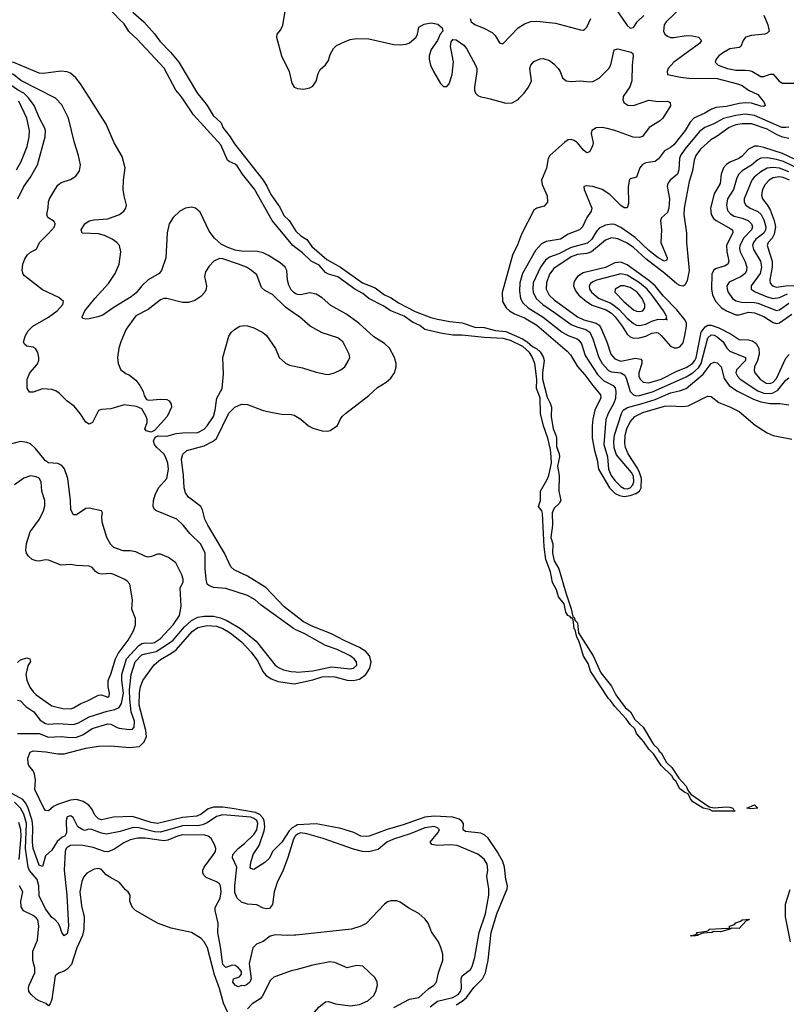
# Model space of a CAD drawing. Header units: inches. Extents: x 501365 to 657855, y 482276 to 547543.
# Tile 359 of 656: x 558224 to 563154, y 504167 to 510503. Entities that reach past the tile are written whole.
import ezdxf

# ---------------------------------------------------------------- set-up
doc = ezdxf.new("R2010")
doc.units = ezdxf.units.IN
doc.header["$MEASUREMENT"] = 0
for name, color, linetype in [('A5550', 7, 'Continuous'), ('A5551', 7, 'Continuous'), ('A5560', 7, 'Continuous'), ('A5561', 7, 'Continuous')]:
    doc.layers.add(name, color=color, linetype=linetype)

msp = doc.modelspace()

# ---------------------------------------------------------------- linework, layer by layer
at = {"layer": 'A5550', "color": 5}
for points, elevation in [([(558203.1, 509536.9), (558233.7, 509590), (558273.3, 509686.7), (558285.8, 509750), (558286.9, 509790), (558269.5, 509870), (558218.7, 509978.7)], 1880), ([(558212.2, 509350), (558250.6, 509430), (558294.1, 509490), (558338.7, 509570), (558387.4, 509750), (558389.2, 509789.2), (558384.7, 509810), (558351.1, 509870), (558317.6, 509950), (558280.2, 510000)], 1860), ([(560000, 508606.8), (559933.9, 508653.9), (559850, 508734.5), (559800.8, 508760.8), (559780.1, 508780.1), (559750, 508861.2), (559715.1, 508890), (559682, 508910), (559632, 508930), (559530, 508965.3), (559510, 508965.7), (559471.7, 508948.3), (559442.9, 508917.1), (559419.9, 508880.1), (559413, 508850), (559424.4, 508790), (559422.4, 508770), (559414.9, 508750), (559390, 508721.6), (559350, 508696.3), (559310, 508683.5), (559270, 508683.5), (559170.4, 508709.6), (559150, 508709.6), (559130, 508699.5), (559050, 508638.7), (558970, 508597.6), (558908.5, 508511.5), (558874.7, 508430), (558862.4, 508390), (558853, 508330), (558858, 508290), (558874.8, 508250), (558906.6, 508226.6), (558930, 508216.3), (558970, 508182.8), (558997.3, 508150), (559017.3, 508110), (559024, 508084), (559039.6, 508059.6), (559055.3, 508055.3), (559130, 508062), (559170, 508059.1), (559186, 508050), (559198.8, 508030), (559200.7, 508010), (559173.4, 507950), (559090, 507859), (559070, 507849.2), (559036.4, 507856.4), (559028, 507870), (559044, 507910), (559044, 507930), (559037.2, 507950), (559010, 507998), (558974.6, 508014.6), (558895.3, 508024.7), (558810, 507999), (558750, 507995.3), (558730.8, 507989.2), (558693.4, 507910), (558670, 507901.2), (558650, 507914), (558612.7, 507970), (558575.1, 508015.1), (558528.5, 508048.5), (558478.8, 508098.8), (558455.7, 508115.7), (558430, 508122.4), (558370, 508127.1), (558310, 508107.3), (558286.6, 508106.6), (558271.9, 508131.9), (558271.8, 508190), (558289.6, 508230), (558336.4, 508283.6), (558346.2, 508310), (558347.2, 508330), (558340.7, 508360.7), (558326.3, 508386.3), (558310, 508396.3), (558270, 508402.9), (558255.6, 508415.6), (558249.5, 508430), (558260.5, 508470), (558278.6, 508501.4), (558309.6, 508530), (558410, 508589.3), (558464.4, 508630), (558501.6, 508670), (558506.6, 508690), (558476.4, 508716.4), (558370, 508765.1), (558254.2, 508854.2), (558246.3, 508866.3), (558240.9, 508890), (558243.6, 508930), (558256.2, 508963.8), (558275.1, 508990), (558293.8, 509006.2), (558333, 509027), (558351.3, 509070), (558410, 509126.7), (558447, 509170), (558451.8, 509190), (558445.1, 509205.1), (558405.2, 509230), (558398, 509250), (558407.6, 509292.4), (558410, 509330.8), (558416.4, 509350), (558450, 509408), (558470, 509438), (558490, 509455.5), (558550, 509474.4), (558584.4, 509495.6), (558607.8, 509530), (558614.7, 509570), (558602, 509630), (558576.1, 509710), (558539, 509870), (558496, 509956), (558456.4, 509996.4), (558449.3, 510000)], 1840), ([(560000, 508739.8), (559990, 508744.6), (559970, 508765.1), (559954.4, 508794.4), (559946.9, 508826.9), (559942.1, 508890), (559931.4, 508910), (559898.4, 508938.4), (559825.1, 508985.1), (559790, 509002.4), (559752.3, 509012.3), (559650, 509013.4), (559610, 509019.9), (559558.5, 509038.5), (559519.7, 509059.7), (559476.3, 509096.3), (559441.6, 509141.6), (559385, 509265), (559354.2, 509290), (559330, 509296.1), (559290, 509291), (559254.3, 509270), (559211.3, 509230), (559186.3, 509190), (559171.4, 509131.4), (559163.3, 508970), (559135.4, 508890), (559121.9, 508870), (559050, 508828.9), (559009.1, 508790.9), (558973.6, 508746.4), (558941.1, 508718.9), (558824.2, 508650), (558758.5, 508601.5), (558726.4, 508590), (558670, 508578.5), (558650, 508575.9), (558630, 508580.5), (558625.5, 508590), (558643.7, 508630), (558707.7, 508710), (558795, 508805), (558837.4, 508870), (558862.8, 508930), (558874.7, 509010), (558865.5, 509050), (558848.4, 509070), (558819.8, 509090), (558770, 509113.8), (558730, 509124.6), (558625.2, 509130), (558619.7, 509150), (558642.6, 509190), (558671.5, 509208.5), (558704.1, 509215.9), (558790, 509221.7), (558865.1, 509250), (558893.6, 509270), (558907.1, 509290), (558911.2, 509310), (558895.1, 509370), (558889.7, 509410), (558892.4, 509470), (558903.1, 509550), (558882.8, 509622.8), (558832, 509710), (558780.7, 509830), (558672.4, 510000)], 1820), ([(560000, 509034.9), (559980.8, 509050), (559848.4, 509210), (559733.5, 509413.5), (559656.7, 509510), (559622.5, 509562.5), (559610, 509574.5), (559570.5, 509590.5), (559560.3, 509600.3), (559516.9, 509696.9), (559341.3, 509890), (559268.3, 510000)], 1780), ([(559390.3, 510000), (559430.5, 509950.5), (559467.2, 509887.2), (559519.6, 509839.6), (559530.7, 509810), (559578.3, 509750), (559604.4, 509704.4), (559789.4, 509470), (559812.8, 509432.8), (559838.3, 509378.3), (559897.3, 509297.3), (559923.5, 509243.5), (559956.6, 509210), (560000, 509143)], 1780), ([(560000, 506577.7), (559984.5, 506584.5), (559776.5, 506736.5), (559738, 506770), (559690, 506797.6), (559550, 506843.1), (559470, 506849.1), (559441.2, 506861.2), (559430.7, 506870.7), (559423.2, 506903.2), (559416.8, 506970), (559417.4, 507070), (559390, 507128.2), (559317.7, 507197.7), (559276.4, 507250), (559233.6, 507290), (559103, 507343), (559091, 507351), (559083.1, 507370), (559084.8, 507410), (559094.3, 507445.7), (559117.6, 507490), (559170, 507550.4), (559181.6, 507610), (559177, 507650), (559162.4, 507690), (559150, 507709.8), (559105.1, 507750), (559090.9, 507770), (559085.1, 507790), (559091.2, 507808.8), (559100.5, 507819.5), (559115.3, 507824.7), (559170, 507823.9), (559230, 507840.2), (559270, 507845.5), (559370, 507847.6), (559410, 507867.7), (559430.7, 507890), (559470, 507950.4), (559480.9, 507990), (559491.9, 508068.1), (559525.6, 508130), (559535.1, 508224.9), (559529.8, 508330.2), (559570, 508466.8), (559584.7, 508490), (559605.1, 508510), (559639, 508530), (559670, 508535.8), (559690, 508534), (559730, 508520.3), (559787.7, 508490), (559811.5, 508471.5), (559870, 508387.3), (559893, 508330), (559932.4, 508292.4), (559959.3, 508279.3), (560000, 508271.8)], 1840), ([(560000, 506666.3), (559924.6, 506724.6), (559807.8, 506850), (559690, 506922.8), (559604, 506964), (559582.2, 506982.2), (559540.7, 507070), (559433.1, 507250), (559415.7, 507290), (559400.4, 507350), (559390, 507369.5), (559310, 507429.6), (559290, 507458), (559281.2, 507490), (559277.6, 507570), (559264.2, 507675.8), (559272.8, 507707.2), (559298.4, 507730), (559410, 507761.9), (559469, 507791), (559490, 507808.4), (559570, 507971.2), (559607.4, 508010), (559650, 508028.1), (559690, 508026.7), (559790, 507988.7), (559850, 507974.4), (559910, 507964.1), (559970, 507962.4), (559990, 507957.7), (560000, 507951.5)], 1820), ([(558210, 506124.2), (558230, 506119.8), (558264.5, 506084.5), (558315, 506050), (558355.8, 505995.8), (558390, 505974.1), (558410, 505969.3), (558470, 505973.4), (558570, 505967.5), (558602.1, 505977.9), (558670, 506017.3), (558785.6, 506054.4), (558836.9, 506063.1), (558862.8, 506077.2), (558877.9, 506102.1), (558890.8, 506169.2), (558880.2, 506250), (558880.6, 506290), (558911.2, 506390), (558987.1, 506472.9), (559010, 506487.9), (559030, 506494), (559070, 506491.9), (559090, 506496.3), (559130, 506520.2), (559211.9, 506608.1), (559251, 506670), (559261.6, 506730), (559256.1, 506843.9), (559275.1, 506884.9), (559276.3, 506903.7), (559267.8, 506930), (559227.6, 507007.6), (559182.1, 507042.1), (559130, 507062.8), (559110, 507063.5), (559072.2, 507047.8), (559050, 507044.9), (559029.9, 507049.9), (558970, 507079), (558935.2, 507084.8), (558890, 507084.6), (558830, 507106), (558808.5, 507128.5), (558785, 507170), (558755.1, 507270), (558753.1, 507306.9), (558757.2, 507330), (558750, 507342), (558670, 507360.7), (558650, 507356.9), (558590, 507316.2), (558570, 507316), (558553.3, 507350), (558550.9, 507409.1), (558534.2, 507550), (558513.2, 507613.2), (558495.1, 507635.1), (558470, 507647.9), (558410, 507651), (558390, 507663.5), (558324.8, 507744.8), (558293, 507773), (558270, 507782.5), (558230, 507788.6), (558130, 507763)], 1860), ([(558210, 506367), (558230, 506384.6), (558270, 506397.1), (558290.4, 506390.4), (558292.7, 506372.7), (558275.9, 506344.1), (558263.9, 506290), (558270, 506253), (558290, 506208.5), (558310, 506178.4), (558330, 506158.7), (558430, 506088.6), (558501, 506070), (558550, 506068.3), (558570, 506074.9), (558616.9, 506103.1), (558660.5, 506119.5), (558730, 506157.4), (558750, 506158), (558790, 506143.9), (558798.9, 506150), (558802.3, 506170), (558792.1, 506210), (558792.2, 506250), (558810, 506290.7), (558839.9, 506390), (558856.5, 506423.5), (558922.4, 506510), (558956.1, 506570), (558969.8, 506610), (558968.4, 506650), (558946.3, 506710), (558949.6, 506770), (558931.6, 506870), (558916.2, 506890), (558900.6, 506900.6), (558830, 506933.3), (558810, 506938.3), (558750, 506934.5), (558730, 506939.1), (558711.7, 506951.7), (558690, 506978), (558670, 506986.9), (558590, 506990.7), (558550, 506997.3), (558490, 506993.3), (558410, 507025.6), (558390, 507026.4), (558350, 507018.2), (558330, 507020.3), (558304.7, 507030), (558279.8, 507050), (558267.8, 507070), (558262.8, 507090), (558266.9, 507133.1), (558292.1, 507207.9), (558350.8, 507290), (558376.5, 507343.6), (558385.9, 507374.1), (558385, 507410), (558367.4, 507470), (558362, 507530), (558350, 507552.6), (558330, 507562), (558292.7, 507567.3), (558250, 507553), (558190.2, 507509.8)], 1880), ([(558209.8, 505910.2), (558350, 505909.5), (558410, 505887), (558490, 505889.7), (558550, 505883.7), (558590, 505886.9), (558630, 505901.8), (558690, 505941), (558790, 505971.6), (558810, 505970.1), (558850, 505947.4), (558864.2, 505944.2), (558930, 505935.3), (558950, 505936.6), (558959.9, 505950), (558962.4, 505990), (558941, 506050), (558931.9, 506130), (558930.7, 506190), (558940.5, 506290), (558966.7, 506370), (559010, 506415.2), (559030, 506423.3), (559102.7, 506437.3), (559187, 506493), (559210, 506510.1), (559283.7, 506596.3), (559330, 506637.7), (559370, 506658.3), (559410, 506663.8), (559470, 506664.8), (559514.9, 506654.9), (559556.4, 506636.4), (559644.6, 506584.6), (559744.9, 506504.9), (559867.8, 506350), (559892.2, 506332.2), (559920.2, 506320.2), (559970, 506308.2), (560000, 506306.1)], 1840), ([(560000, 505316.4), (559976.4, 505303.6), (559956.7, 505283.3), (559910, 505210.9), (559848.9, 505150), (559830, 505107.8), (559800, 505080), (559730, 505035.1), (559710, 505040.9), (559706.8, 505046.8), (559710, 505078.8), (559725, 505130), (559763, 505190), (559795.9, 505284.1), (559800.8, 505310), (559795.6, 505350), (559784.9, 505370), (559767.8, 505387.8), (559740.7, 505400.7), (559590, 505427.4), (559530, 505434.7), (559470, 505434.9), (559435.5, 505424.5), (559390.1, 505389.9), (559362.5, 505377.5), (559270, 505369.1), (559110, 505331), (559070, 505336.6), (558950, 505375.1), (558827.7, 505372.3), (558750, 505354.8), (558730, 505359.9), (558710, 505381.5), (558686.9, 505426.9), (558668.7, 505448.7), (558631.9, 505471.9), (558590, 505485), (558550, 505481.5), (558467.2, 505452.8), (558440.9, 505439.1), (558410, 505413.1), (558390, 505414.8), (558378.7, 505430), (558320.8, 505550), (558325.1, 505610), (558320.4, 505650), (558310.4, 505670), (558283.6, 505703.6), (558278.1, 505718.1), (558277.3, 505750), (558291.2, 505788.8), (558310, 505799.2), (558392.6, 505792.6), (558470, 505779.1), (558510, 505779.4), (558650, 505815.4), (558730, 505828.7), (558810.6, 505829.4), (558930, 505819.8), (558993.6, 505826.4), (559024.1, 505855.9), (559039.9, 505890), (559034.6, 505930), (558992, 506092), (558993.8, 506173.8), (559000.6, 506210), (559015.7, 506250), (559088, 506352), (559130, 506386.2), (559196.5, 506423.5), (559230, 506448.3), (559334, 506566), (559370, 506591.6), (559430, 506605.4), (559490, 506601.3), (559530, 506585.1), (559576.7, 506556.7), (559650, 506499.3), (559713.1, 506433.1), (559754.8, 506374.8), (559787.8, 506307.8), (559806.1, 506286.1), (559841.8, 506261.8), (559885.3, 506245.3), (559990, 506229.8), (560000, 506231.8)], 1820), ([(560000, 505253.8), (559995.9, 505250), (559983.9, 505230), (559948.8, 505111.2), (559917.3, 505030), (559879, 504950), (559860.8, 504890), (559849.1, 504810), (559830, 504784.5), (559810, 504780.8), (559790, 504785.8), (559750, 504806.2), (559690, 504810.4), (559650, 504824.5), (559622.2, 504850), (559607.1, 504887.1), (559607.1, 504930), (559620.6, 505050), (559592.7, 505110), (559594.4, 505130), (559628.2, 505170), (559670, 505202.4), (559730, 505260.7), (559750.1, 505289.9), (559756.1, 505330), (559749.4, 505349.4), (559730, 505363.7), (559710, 505370.5), (559530, 505385.3), (559490, 505375.4), (559430, 505334.2), (559399.1, 505320.9), (559370, 505315.9), (559310, 505318.7), (559270, 505315.5), (559130, 505274.7), (559090, 505277.1), (558990, 505302.7), (558954.5, 505305.5), (558870, 505278.2), (558782.3, 505262.3), (558750, 505268.4), (558688.1, 505291.9), (558666.9, 505293.1), (558645.6, 505285.6), (558630, 505288.7), (558598, 505310), (558568, 505370), (558550, 505379), (558530, 505373.2), (558522.8, 505350), (558526, 505270), (558514.8, 505250), (558497.5, 505242.5), (558465.9, 505214.1), (558430, 505159.5), (558390, 505122.7), (558370, 505054.5), (558350, 505062), (558310.4, 505170), (558306.3, 505210), (558308.4, 505310), (558303.6, 505350), (558276.3, 505436.3), (558262.6, 505462.6), (558243.9, 505483.9), (558154.3, 505534.3)], 1840), ([(560000, 504612.4), (559990, 504611.3), (559948.8, 504608.8), (559866.9, 504613.1), (559834, 504606), (559789.4, 504570.6), (559747, 504553), (559723.5, 504530), (559699, 504430), (559712.4, 504330), (559703.1, 504310), (559690, 504296.9), (559670, 504286.9), (559652.7, 504287.3), (559630, 504279), (559610, 504289.4), (559595.3, 504310), (559598, 504330), (559637, 504343), (559650, 504362), (559650, 504378), (559630, 504404), (559610, 504417.2), (559590, 504419), (559550, 504404), (559530, 504422.9), (559516.2, 504536.2), (559497.3, 504630), (559500.5, 504690), (559481.2, 504770), (559481.2, 504790), (559512.8, 504850), (559518.7, 504890), (559515.6, 504930), (559510, 504941.2), (559490, 504956), (559423.1, 504983.1), (559410, 504995.1), (559402.6, 505010), (559402.8, 505030), (559409.9, 505050), (559471.2, 505130), (559482.3, 505150), (559485.6, 505170), (559476.2, 505196.2), (559454.4, 505234.4), (559436.9, 505250), (559414.6, 505254.6), (559270, 505257.3), (559239.7, 505250), (559177.8, 505222.2), (559150, 505219.1), (559030, 505236), (558983.5, 505236.5), (558935.3, 505224.7), (558892.9, 505207.1), (558830, 505162.6), (558790, 505148), (558770, 505149.4), (558695.7, 505175.7), (558630, 505189.9), (558568.6, 505191.4), (558550, 505188), (558530, 505176.8), (558522.8, 505170), (558516.1, 505150), (558510.1, 505030.1), (558528.2, 504870), (558538.3, 504670), (558530, 504620.7), (558510, 504607), (558494.3, 504630), (558482.4, 504670), (558470.9, 504690), (558450, 504712.8), (558430, 504726.6), (558390, 504780.5), (558350, 504865.6), (558347, 504930), (558335.8, 504970), (558287.9, 505027.9), (558277.8, 505050), (558261.8, 505170), (558267.4, 505330), (558251.8, 505390), (558228.7, 505430), (558190, 505467.1)], 1860), ([(558221.6, 505098.4), (558234.7, 505250), (558232.2, 505292.2), (558217.8, 505337.8)], 1880), ([(559573.1, 504090), (559534.6, 504174.6), (559510, 504269.7), (559476.6, 504356.6), (559431.7, 504530), (559410, 504568.4), (559390.6, 504590), (559330, 504629.2), (559197.4, 504657.4), (559110, 504688.9), (558969.3, 504770), (558949.7, 504789.7), (558940.9, 504810), (558933.2, 504830), (558934, 504870), (558922, 504890), (558904.1, 504904.1), (558865.2, 504950), (558804.2, 504984.2), (558781.2, 505001.2), (558750, 505034.5), (558730, 505042), (558703.2, 505036.8), (558656, 505010), (558635.2, 504984.8), (558622.8, 504957.2), (558610.2, 504889.8), (558621.6, 504801.6), (558639, 504730), (558635.6, 504650), (558628.3, 504610), (558591.6, 504530), (558557.3, 504422.7), (558530, 504393.2), (558510, 504379.9), (558473.3, 504366.7), (558453.1, 504350), (558430, 504199), (558420.3, 504170), (558410, 504157.6), (558392.1, 504172.1), (558348.7, 504188.7), (558330, 504200.7), (558297, 504230), (558283.5, 504250), (558281, 504270), (558285.8, 504290), (558322.5, 504370), (558322, 504402), (558308.4, 504448.4), (558309.4, 504510), (558339.4, 504580.6), (558347.9, 504670), (558340.1, 504710), (558330, 504723), (558310, 504738.3), (558248.8, 504768.8), (558233.5, 504793.5), (558231.2, 504830), (558245.1, 504890), (558222.4, 504930)], 1880), ([(560000, 504389.8), (559970, 504381.7), (559857.6, 504342.4), (559836.7, 504323.3), (559782.7, 504217.3), (559770, 504203.2), (559719.3, 504170), (559690, 504136.8)], 1880)]:
    msp.add_lwpolyline(points, dxfattribs=dict(at, elevation=elevation))
at = {"layer": 'A5551', "color": 5}
for points, elevation in [([(558200.3, 511300.3), (558243.9, 511243.9), (558334, 511154), (558368.4, 511108.4), (558430.4, 511070.4), (558502.9, 511002.9), (558599, 510939), (558631.2, 510911.2), (558666.3, 510866.3), (558795, 510735), (558865, 510645), (558919.3, 510599.3), (558953.3, 510550), (559021.8, 510490), (559091.8, 510411.8), (559125.9, 510365.9), (559194.6, 510294.6), (559246.6, 510230), (559367.8, 510027.8), (559390.3, 510000)], 1780), ([(559268.3, 510000), (559257, 510017), (559229.1, 510050), (559152.2, 510192.2), (558978.6, 510378.6), (558926.4, 510426.4), (558897, 510477), (558865.4, 510505.4), (558730, 510651.3), (558694.7, 510714.7), (558620.2, 510800.2), (558510, 510888.8), (558444.1, 510904.1), (558428.6, 510950), (558361.2, 511001.2), (558186.1, 511166.1)], 1780), ([(560000, 511101), (559964.6, 511050), (559890.2, 510850), (559870.5, 510770.5), (559874.8, 510750), (559910.3, 510730.3), (559926, 510690), (559948.8, 510648.8), (559947.7, 510630), (559930.3, 510570), (559913.4, 510466.6), (559901.4, 510438.6), (559877.1, 510410), (559874.9, 510390), (559907.6, 510270), (559957, 510170), (559975, 510095), (559988.6, 510068.6), (560000, 510063.8)], 1820), ([(558672.4, 510000), (558615, 510090), (558584.7, 510130), (558550, 510159), (558530, 510167.9), (558488, 510172), (558378, 510158), (558350, 510158.7), (558186.9, 510226.9), (558110, 510234.6), (557930, 510200.4), (557810, 510165.2), (557560.7, 510119.3), (557410, 510080.9), (557270.4, 510029.6), (557217.3, 510002.7), (557213.4, 510000)], 1820), ([(558449.3, 510000), (558232.2, 510112.2), (558183.7, 510150), (558135.1, 510170), (558090, 510180.5), (558030, 510178.6), (557930, 510160.1), (557795.7, 510124.3), (557590, 510090), (557359.4, 510020.6), (557310.9, 510000)], 1840), ([(558280.2, 510000), (558272.8, 510010), (558251.5, 510030), (558210, 510052.2), (558130, 510107.3), (558070, 510131.2), (558030, 510134.1), (557930, 510121.2), (557810, 510091.7), (557610, 510062.1), (557403.7, 510000)], 1860)]:
    msp.add_lwpolyline(points, dxfattribs=dict(at, elevation=elevation))
at = {"layer": 'A5560', "color": 5}
for points, elevation in [([(561223.8, 510000), (561250, 509994.8), (561350, 509966.1), (561390, 509968.9), (561428.7, 509990), (561438.5, 510000)], 1820), ([(562104.1, 510000), (562102.6, 509990), (562109.6, 509969.6), (562134.2, 509954.2), (562170, 509950.1), (562270, 509985.9), (562330, 509977.8), (562390, 509979.1), (562406, 509970), (562410, 509948.7), (562360.5, 509870), (562339.3, 509850), (562270.8, 509809.2), (562228.7, 509751.3), (562210, 509745), (562168.3, 509748.3), (562050, 509790.8), (562002.6, 509802.6), (561970, 509809.8), (561930, 509807.3), (561902.6, 509790), (561899.3, 509770), (561911.6, 509710), (561907.9, 509690), (561887.6, 509652.4), (561870, 509646.3), (561850, 509663.5), (561810.7, 509710.7), (561790, 509726.5), (561770, 509733.2), (561750, 509729.9), (561730, 509715), (561632.1, 509630), (561622, 509610), (561612.1, 509547.9), (561579.7, 509470), (561583.2, 509443.2), (561616.5, 509370), (561617.6, 509330), (561596.7, 509303.3), (561550, 509289.6), (561530, 509277.6), (561450, 509123.1), (561424.7, 509055.3), (561392.7, 508987.3), (561327.4, 508747.4), (561328.2, 508690), (561351.6, 508650), (561373.5, 508630), (561405.6, 508610), (561470, 508583.9), (561550, 508536.9), (561745.5, 508370), (561766, 508346), (561811.5, 508271.5), (561858.8, 508218.8), (561908.5, 508148.5), (561959.1, 508090), (561961, 508070), (561923.3, 507990), (561910, 507933), (561904.9, 507890), (561906.3, 507810), (561919.5, 507730), (561936.9, 507670), (561945.5, 507610), (562016.1, 507490), (562054.1, 507454.1), (562081.3, 507441.3), (562110, 507435.4), (562150, 507441), (562185.1, 507454.9), (562210, 507470), (562221, 507490), (562221.6, 507550), (562210.1, 507590.1), (562197.5, 507617.5), (562136.6, 507710), (562119.5, 507750), (562115.1, 507775.1), (562117.4, 507830), (562128.9, 507871.1), (562150, 507915.3), (562179.2, 507950), (562230, 507975.2), (562370, 508015.7), (562410, 508019.3), (562487, 508013), (562522.7, 508017.3), (562630, 508072.4), (562650, 508079.6), (562670, 508078), (562719, 508039), (562794.9, 508010), (562850, 507981.8), (562953.7, 507893.7), (563030, 507844.6), (563070, 507827.9), (563190, 507804.6)], 1820), ([(562987.1, 510000), (563011, 509970), (563018.4, 509950), (563010, 509945.6), (562990, 509947.3), (562930, 509966), (562890, 509968), (562850, 509964.8), (562770, 509945.3), (562702.3, 509937.7), (562672.5, 509927.5), (562630, 509900.8), (562559.8, 509870), (562535.2, 509844.8), (562503.9, 509790), (562430, 509697.2), (562410, 509680.2), (562370, 509658.7), (562332.4, 509607.6), (562310, 509590.8), (562250, 509582.9), (562228.9, 509571.1), (562212.3, 509550), (562191.1, 509488.9), (562150, 509479.5), (562145.8, 509474.2), (562137.7, 509430), (562139.1, 509320.9), (562130, 509292.7), (562110, 509293), (562090, 509307.6), (562018.4, 509378.4), (561968.6, 509410), (561910, 509430.5), (561866.4, 509433.6), (561851.3, 509430), (561854.9, 509410), (561902.3, 509290), (561898.4, 509270), (561870.5, 509229.5), (561842.3, 509170), (561824.2, 509150), (561750, 509122.7), (561702, 509090), (561610, 509075), (561579.4, 509060.6), (561541.4, 509018.6), (561456.6, 508870), (561441.2, 508810), (561437.1, 508757.1), (561444.2, 508710), (561460.5, 508680.5), (561494.6, 508650), (561590, 508589.3), (561713.2, 508493.2), (561750, 508471.3), (561807.9, 508450), (561820.4, 508440.4), (561837, 508417), (561861.2, 508341.2), (561940.4, 508220.4), (561979.5, 508179.5), (562041.2, 508150), (562053.5, 508133.5), (562057.7, 508110), (562054.8, 508065.2), (562044.3, 508035.7), (562007.5, 507970), (561994.2, 507930), (561979.8, 507770), (562003.9, 507690), (562009.7, 507610), (562027.5, 507570), (562050, 507537.7), (562090, 507499), (562110, 507487.1), (562130, 507484.1), (562150, 507491), (562166.3, 507510), (562173.7, 507530), (562170, 507564.8), (562157.6, 507590), (562062.3, 507702.3), (562047.7, 507747.7), (562043.7, 507790), (562048.9, 507830), (562094.3, 507970), (562104.8, 507990), (562133.2, 508006.8), (562227.4, 508032.6), (562310, 508059.5), (562410, 508101.2), (562466.2, 508113.9), (562510, 508129.5), (562618.5, 508221.5), (562670, 508290.2), (562690, 508299.7), (562710, 508295.5), (562735.2, 508270), (562754.8, 508194.8), (562787, 508150), (562835.2, 508115.2), (562942.1, 508062.1), (562990, 508043.6), (563050, 508032.3), (563112.8, 508032.8), (563170, 508023.9)], 1840), ([(563170, 509812.5), (563150, 509808.4), (563124.4, 509810), (562950, 509886), (562890, 509895.5), (562830, 509887.4), (562750, 509867.7), (562686.9, 509833.1), (562630, 509809.9), (562596.2, 509783.8), (562501.3, 509670), (562473.6, 509630), (562466.6, 509610), (562462.6, 509537.4), (562453.1, 509510), (562406.7, 509470), (562390.9, 509449.1), (562387.9, 509430), (562403, 509350), (562397.6, 509290), (562390, 509262.9), (562351.4, 509228.6), (562345.4, 509210), (562350.1, 509150), (562346.5, 509070), (562387, 508970), (562384.9, 508955.1), (562370, 508949.4), (562330, 508971.4), (562270, 509016.9), (562181.9, 509102), (562090, 509165.1), (562050, 509185.3), (562030, 509188.1), (561990, 509180.5), (561950, 509162.5), (561930, 509138.5), (561903, 509090), (561874.3, 509065.7), (561770, 509038.2), (561690, 508997.3), (561630, 508975.5), (561604.2, 508955.8), (561572, 508910), (561526.3, 508810), (561523, 508770), (561525.9, 508750), (561545, 508710), (561587.3, 508670), (561670, 508615.7), (561770, 508541.3), (561805.8, 508525.8), (561865.6, 508510), (561890, 508491.8), (561909.3, 508450), (561947.6, 508330), (561970, 508290.7), (562010, 508246.2), (562030, 508237.1), (562090.6, 508230.6), (562115.2, 508215.2), (562126.6, 508190), (562149, 508110), (562170, 508088.2), (562190, 508083.3), (562210, 508084.7), (562292.3, 508107.7), (562510, 508204.6), (562552.9, 508230), (562590, 508263.5), (562605.5, 508290), (562650, 508455.5), (562670, 508474.6), (562690, 508473.8), (562710, 508463.3), (562746.6, 508430), (562772.2, 508390), (562790.7, 508370.7), (562890.2, 508330), (562891.3, 508310), (562833.5, 508250), (562830.1, 508230), (562839.6, 508210), (562857.9, 508190), (562970, 508115.2), (563010, 508099.6), (563050, 508097.7), (563070, 508102.2), (563100, 508120), (563150, 508184), (563170, 508199.3)], 1860), ([(563170, 509738.6), (563130, 509746.6), (563090, 509763.6), (563030, 509797.8), (562930, 509833.5), (562870, 509833.7), (562830, 509826.7), (562786.6, 509810), (562710, 509754.1), (562669.1, 509730.9), (562602.7, 509670), (562572.8, 509630), (562560.5, 509599.5), (562550.1, 509529.9), (562530, 509462.9), (562496.5, 509290), (562495.5, 509250), (562510.9, 509129.1), (562511.6, 509070), (562528.4, 508890), (562515.7, 508824.3), (562502.4, 508797.6), (562490, 508789.3), (562470, 508792.7), (562450, 508803.4), (562373.2, 508870), (562250, 508963.4), (562170, 509037.3), (562130, 509064.8), (562070, 509093.4), (562030, 509098.4), (561990, 509084.4), (561900.5, 509010), (561870, 508999.6), (561810, 508992.6), (561770, 508977.9), (561658.2, 508901.8), (561630, 508866.5), (561610.9, 508810), (561610.1, 508770), (561629.6, 508730), (561660.7, 508700.7), (561811.4, 508591.4), (561852.1, 508572.1), (561930.2, 508550.2), (561950, 508536.9), (561960.8, 508520.8), (561999.2, 508430), (562024.7, 508350), (562050, 508321.2), (562090, 508306.5), (562184.6, 508324.6), (562217.7, 508317.7), (562225.7, 508310), (562224.9, 508290), (562206.2, 508230), (562206.4, 508210), (562213.1, 508190), (562233.7, 508170), (562270, 508165.9), (562350, 508190.8), (562450, 508241.4), (562510, 508265.4), (562550, 508290.1), (562566.2, 508310), (562573.1, 508326.9), (562607.2, 508492.8), (562632.8, 508527.2), (562650, 508537.3), (562670, 508537.4), (562719.8, 508519.8), (562800, 508480), (562850, 508445.3), (562910, 508444), (562936.2, 508436.2), (562959.9, 508419.9), (562977.8, 508390), (562979.4, 508350), (562969.4, 508310), (562949.2, 508270), (562946.3, 508246.3), (562951.3, 508230), (562984.6, 508190), (563024.5, 508164.5), (563050, 508161.4), (563070, 508170.1), (563090, 508194.7), (563150, 508324.3), (563171.5, 508348.5)], 1880), ([(563210, 509603.6), (563130, 509642.4), (563010, 509681.4), (562970, 509690.3), (562950, 509689.4), (562910, 509671.1), (562870, 509624.4), (562849, 509611), (562790, 509586.6), (562768.7, 509571.3), (562750.7, 509550), (562734, 509510), (562729.1, 509450), (562690, 509382.7), (562666.5, 509290), (562669.6, 509250), (562684.5, 509224.5), (562702, 509210), (562797.6, 509157.6), (562806.8, 509150), (562810.6, 509130.6), (562776.6, 509070), (562770.1, 509050), (562771.9, 509011.9), (562785.1, 508950), (562777.5, 508930), (562760.1, 508919.9), (562699.3, 508900.7), (562685.1, 508890), (562674.4, 508865.6), (562671.8, 508771.8), (562679.4, 508730), (562700.1, 508690), (562737.7, 508650), (562769.4, 508630), (562830, 508604.5), (562850, 508604.7), (562910, 508620.6), (562950, 508617.8), (563010, 508593.7), (563070, 508553.7), (563090, 508547.8), (563110, 508552.6), (563190, 508607.4)], 1920), ([(563230, 509545.3), (563134.7, 509590), (563090, 509604.3), (563030, 509615.1), (562990, 509612), (562970, 509601.9), (562930, 509567.2), (562869.4, 509530), (562848.3, 509510), (562835.3, 509484.7), (562813.8, 509410), (562774.6, 509350), (562768.1, 509310), (562776, 509276), (562794, 509254), (562819.4, 509239.4), (562870, 509225.8), (562908.3, 509210), (562930.1, 509190.1), (562936.1, 509170), (562928.9, 509150), (562879.5, 509100.5), (562853.9, 509050), (562852.6, 509030), (562857.5, 509010), (562890, 508944.2), (562898.8, 508910), (562898.4, 508890), (562888.1, 508870), (562864.4, 508850), (562785.8, 508814.2), (562772.2, 508790), (562773.3, 508770), (562780.5, 508750), (562808.1, 508710), (562830, 508693.5), (562864.9, 508684.9), (562950, 508683.6), (562970, 508679.3), (563090, 508632.6), (563110, 508635.4), (563170, 508678.8)], 1940), ([(563170, 509524.3), (563110, 509547.1), (563070, 509553.1), (563030, 509546.9), (562990, 509525), (562947.3, 509490), (562931.1, 509470), (562882.9, 509350), (562882, 509330), (562894, 509310), (562922, 509290), (562970, 509268.7), (562992.6, 509250), (563010, 509215.9), (563021.9, 509170), (563020.4, 509150), (563009.7, 509130), (562957.2, 509090), (562942, 509070), (562937, 509050), (562943.7, 509023.7), (562986.8, 508950), (562993.5, 508910), (562984.8, 508870), (562928.7, 508790), (562927.3, 508770), (562952.4, 508752.4), (563030, 508719.4), (563070, 508710.1), (563110, 508715.8), (563160.3, 508739.7)], 1960), ([(563175.2, 509470), (563133.2, 509486.8), (563108.2, 509491.8), (563070, 509486.4), (563042.4, 509470), (563017.4, 509442.6), (563000.6, 509410), (562995, 509375), (563000.7, 509350), (563031.4, 509311.4), (563050, 509279), (563075.1, 509210), (563084.1, 509170), (563076.6, 509123.4), (563062, 509098), (563036.8, 509070), (563031.1, 509050), (563063.7, 508950), (563062, 508910), (563047.2, 508830), (563050, 508808), (563065.4, 508790), (563090, 508782.9), (563150, 508791.2), (563230, 508792.4)], 1980), ([(560000, 509143), (560001.2, 509141.2), (560032.1, 509112.1), (560070, 509088.6), (560103.2, 509043.2), (560200.2, 508960.2), (560287.5, 508910), (560429.2, 508809.2), (560510, 508777.1), (560570, 508732.3), (560613.5, 508713.5), (560660.9, 508680.9), (560766.3, 508626.3), (560867.2, 508587.2), (560910, 508576.1), (560990, 508560.7), (561070, 508553.4), (561150, 508525.4), (561210, 508521.8), (561283.3, 508503.3), (561350, 508496.8), (561457.5, 508450), (561488.2, 508430), (561520.8, 508400.8), (561550, 508384.3), (561570, 508365.4), (561590, 508334.5), (561596.9, 508310), (561585.1, 508230), (561585.7, 508190), (561615, 508075), (561635.6, 508035.6), (561642.8, 508010), (561642.7, 507950), (561653.9, 507870), (561672.2, 507830), (561676.6, 507810), (561676.8, 507756.8), (561692.7, 507710), (561694.8, 507690), (561681.9, 507630), (561692.6, 507570), (561690.1, 507470), (561704.7, 507410), (561693.8, 507390), (561661.2, 507358.8), (561647.8, 507330), (561651.1, 507250), (561639.4, 507170), (561652.3, 507130), (561649.3, 507069.3), (561661.7, 507021.7), (561691.4, 506970), (561735.2, 506815.2), (561770, 506712.7), (561781.7, 506661.7), (561790, 506656.3), (561796.9, 506636.9), (561810, 506622.8), (561817.1, 506557.1), (561910.8, 506410), (561960.5, 506300.5), (562030, 506213.8), (562057.9, 506157.9), (562117.5, 506077.5), (562151, 506050), (562179.2, 505999.2), (562232.9, 505950), (562298.6, 505838.6), (562330, 505810.2), (562336.6, 505796.6), (562350, 505784.4), (562382.7, 505722.7), (562418.3, 505690), (562462.6, 505622.6), (562510, 505571.5), (562521.8, 505541.8), (562539.8, 505519.8), (562658, 505438), (562690, 505432.1), (562770, 505437.5), (562790, 505434.7), (562810.6, 505430), (562816.3, 505416.3), (562824.7, 505410), (562678, 505410), (562659.7, 505419.7), (562619.5, 505430), (562552, 505470), (562536.9, 505490), (562522, 505522), (562502, 505530), (562470, 505553.6), (562442.6, 505602.6), (562430, 505614.5), (562417.2, 505637.2), (562350, 505703.5), (562299.5, 505779.5), (562270, 505807.9), (562236.5, 505856.5), (562191.3, 505910), (562178.9, 505938.9), (562150, 505967), (562124.4, 506004.4), (562050, 506083.9), (562023.1, 506123.1), (562010, 506134), (561894.8, 506310), (561879.6, 506359.6), (561850, 506408.3), (561822.6, 506502.6), (561807.6, 506530), (561796.9, 506576.9), (561790, 506582.7), (561783.2, 506643.2), (561774.6, 506654.6), (561770, 506652), (561763, 506663), (561749, 506670), (561736.1, 506690), (561724.3, 506744.3), (561688.6, 506790), (561675, 506835), (561650, 506880.7), (561637.7, 506950), (561607.9, 507030), (561597.7, 507110), (561586, 507326), (561581.6, 507341.6), (561561.1, 507370), (561573.3, 507410), (561573.7, 507470), (561616.3, 507543.7), (561626.1, 507570), (561642.8, 507650), (561641.3, 507690), (561636.6, 507736.6), (561620.7, 507810), (561591.7, 507890), (561573.1, 507970), (561569.9, 508070), (561547.8, 508130), (561549.9, 508190), (561536.2, 508290), (561517.7, 508337.7), (561502.6, 508362.6), (561459.4, 508399.4), (561379.3, 508439.3), (561332.5, 508452.5), (561210, 508458.7), (561070, 508474.1), (561010, 508473.9), (560930, 508485.2), (560830, 508509.9), (560796.3, 508536.3), (560750, 508556.2), (560696.3, 508596.3), (560609.9, 508629.9), (560560.9, 508660.9), (560468.3, 508708.3), (560430, 508741.1), (560379.3, 508770), (560270, 508847.9), (560210, 508866), (560190, 508877.4), (560150, 508923.7), (560098.2, 508950), (560042, 509002), (560000, 509034.9)], 1780), ([(560000, 507951.5), (560031.8, 507931.8), (560081, 507890), (560110, 507874.1), (560170, 507856.5), (560205.3, 507854.7), (560220.8, 507859.2), (560268.2, 507891.8), (560284.2, 507930), (560297.1, 507950), (560318.4, 507970), (560470, 508084.6), (560524.1, 508135.9), (560580.3, 508170), (560610, 508195.7), (560635.2, 508230), (560644.2, 508270), (560643.9, 508290), (560633.2, 508330), (560601.1, 508390), (560570, 508419.8), (560501.4, 508461.4), (560404.6, 508550), (560320.8, 508610), (560224.1, 508664.1), (560170, 508712.4), (560130, 508736.9), (560090, 508746), (560030, 508732.4), (560010, 508735), (560000, 508739.8)], 1820), ([(560000, 508271.8), (560043.7, 508263.7), (560130, 508235.5), (560190, 508223), (560210, 508220.5), (560248.7, 508230), (560290, 508250.6), (560314.5, 508270), (560339.3, 508310), (560346, 508330), (560343.7, 508350), (560313, 508410), (560301.3, 508430), (560270, 508455.1), (560168.5, 508488.5), (560092.7, 508530), (560023.6, 508590), (560000, 508606.8)], 1840), ([(560000, 506231.8), (560110, 506254.6), (560170, 506273.6), (560210, 506277.1), (560250, 506274.8), (560330, 506252.8), (560370.2, 506249.8), (560410, 506258.5), (560450.7, 506290), (560476.4, 506330), (560485.1, 506370), (560473.9, 506410), (560450, 506438), (560410, 506463), (560310, 506507.7), (560230.2, 506550.2), (560110, 506598.8), (560048.7, 506628.7), (560000, 506666.3)], 1820), ([(560000, 506306.1), (560010, 506305.4), (560110, 506312), (560230, 506339.3), (560350, 506326.7), (560371.2, 506330), (560391.5, 506350), (560389.8, 506370), (560374.6, 506390), (560349.8, 506410), (560265.1, 506450), (560190, 506476), (560054, 506554), (560000, 506577.7)], 1840), ([(561030, 504164.6), (561070, 504186.8), (561098.1, 504210), (561144.4, 504275.6), (561200.2, 504330), (561220.4, 504370), (561237.5, 504450), (561255.6, 504630), (561292.5, 504750), (561359.3, 504910), (561360.2, 504930), (561350.4, 504970.4), (561341.8, 505050), (561330, 505085.4), (561295.3, 505150), (561236.1, 505236.1), (561215.7, 505255.7), (561190, 505268.9), (561090, 505278.3), (561076.8, 505290), (561077.7, 505330), (561066.4, 505346.4), (561050, 505357.8), (561010, 505371), (560890, 505377.9), (560829.8, 505370.2), (560690, 505322.5), (560587.1, 505292.9), (560471.7, 505248.3), (560454, 505246), (560418.5, 505250), (560371.7, 505271.7), (560290, 505298.9), (560155.1, 505324.9), (560130, 505327.7), (560010, 505321.8), (560000, 505316.4)], 1820), ([(560863.1, 504150), (560910, 504186.7), (561009.8, 504210), (561044.3, 504230), (561059.1, 504250), (561065, 504270), (561063.6, 504330), (561069.3, 504350.7), (561123.1, 504390), (561134.1, 504410), (561151, 504470), (561179.1, 504630), (561219.6, 504750), (561241.1, 504870), (561240.4, 504910), (561227.3, 504990), (561233.5, 505030), (561230.9, 505069.1), (561210, 505102), (561170, 505134), (561038, 505190), (560990, 505193.3), (560909.1, 505189.1), (560875.2, 505195.2), (560863.9, 505210), (560912.3, 505270), (560922.7, 505290), (560910, 505303.5), (560890, 505310.4), (560830, 505303.6), (560735.8, 505264.2), (560626.9, 505230), (560585.7, 505210), (560530, 505164.1), (560470, 505149), (560429.3, 505150.7), (560370, 505166), (560174.7, 505234.7), (560070, 505264.3), (560030, 505269.9), (560010, 505262.9), (560000, 505253.8)], 1840), ([(563176.8, 504903.2), (563146.3, 504810), (563146.6, 504730), (563178.8, 504570)], 1820), ([(560630, 504147.2), (560730, 504199.2), (560791.2, 504210), (560853.8, 504266.2), (560887.6, 504290), (560904.7, 504310), (560917.8, 504370), (560945.6, 504450), (560945.1, 504490), (560932.9, 504532.9), (560916.3, 504570), (560872.9, 504632.9), (560850, 504689.4), (560830, 504718), (560791.3, 504751.3), (560726.5, 504786.5), (560670, 504824.5), (560650, 504831.8), (560610, 504833.6), (560590, 504826), (560570, 504810.9), (560452, 504688), (560417.3, 504670), (560358, 504650), (560000, 504612.4)], 1860), ([(560000, 504032.6), (560010, 504039.5), (560050, 504047.3), (560070, 504060.1), (560150, 504151.5), (560190, 504182.3), (560210, 504184.3), (560255.5, 504170), (560350, 504157.8), (560410, 504165.6), (560462.6, 504190), (560498.6, 504221.4), (560515.1, 504250), (560524.2, 504290), (560523.6, 504310), (560510, 504338), (560430, 504413), (560390, 504417.4), (560330, 504400.7), (560250, 504437), (560218.8, 504441.2), (560110, 504419.6), (560000, 504389.8)], 1880)]:
    msp.add_lwpolyline(points, dxfattribs=dict(at, elevation=elevation))
for points, elevation in [([(562090, 508942.1), (562050, 508939.5), (561990, 508907.8), (561846.4, 508873.6), (561811.8, 508850), (561795.6, 508830), (561786.7, 508810), (561784.9, 508790), (561797.3, 508757.3), (561819.1, 508730), (561868.1, 508690), (561905.9, 508665.9), (561995.1, 508635.1), (562030, 508614.4), (562053.9, 508590), (562098.5, 508530), (562130, 508479.8), (562150, 508461.8), (562170, 508454.8), (562210, 508456), (562250, 508466.4), (562290, 508485.4), (562317.1, 508490), (562330, 508487.2), (562350, 508471.2), (562410, 508402.3), (562431.8, 508391.8), (562450, 508391.2), (562470, 508398.8), (562490, 508424.3), (562501.1, 508470), (562511.2, 508531.2), (562511, 508550), (562503.4, 508570), (562450, 508637), (562363.9, 508723.9), (562310, 508790.3), (562270, 508824.3), (562130, 508925.8)], 1920), ([(562090, 508867.3), (561933.5, 508826.5), (561910, 508817.1), (561894.7, 508805.3), (561886.4, 508790), (561888.4, 508770), (561900.7, 508750), (561930, 508723.4), (561950, 508709.7), (562020.7, 508680.7), (562045.4, 508665.4), (562078.4, 508638.4), (562130, 508582.6), (562170, 508547.4), (562190, 508537.7), (562210, 508534.6), (562250, 508543.4), (562290, 508562.5), (562330, 508575.1), (562366.7, 508573.3), (562376.8, 508576.8), (562388.4, 508571.6), (562382, 508582), (562384.4, 508590), (562364.1, 508630), (562290, 508732.6), (562258, 508770), (562209.5, 508810), (562130, 508859.3)], 1940), ([(562110, 508791.6), (562090, 508789.9), (562054.2, 508770), (562050.2, 508750), (562108, 508690), (562170, 508636.9), (562190, 508627.2), (562210, 508624.6), (562230, 508630.2), (562243.2, 508650), (562243.6, 508670), (562227.7, 508710), (562193.9, 508750), (562150, 508780.1)], 1960), ([(562925.3, 505425.3), (562899, 505430), (562950, 505450.2), (562970, 505429.6)], 1780), ([(562850, 504654), (562802, 504658), (562792, 504650), (562730, 504632.7), (562684.7, 504635.3), (562674, 504630), (562616, 504624), (562590, 504614), (562583.6, 504616.4), (562584.7, 504610), (562570, 504607.3), (562544.7, 504604.7), (562537.2, 504610), (562565.1, 504614.9), (562578.6, 504621.4), (562579.3, 504630), (562642, 504638), (562656.4, 504643.6), (562658, 504650), (562778, 504658), (562787.3, 504652.7), (562789.2, 504670), (562820.1, 504679.9), (562830, 504691.2), (562858.6, 504701.4), (562869.3, 504710), (562914.8, 504714.8), (562913, 504710), (562896.5, 504703.5)], 1780)]:
    msp.add_lwpolyline(points, close=True, dxfattribs=dict(at, elevation=elevation))
at = {"layer": 'A5561', "color": 5}
for points, elevation in [([(562486.5, 510590), (562381.1, 510490), (562369.1, 510469.1), (562363.5, 510430), (562372.6, 510410), (562390, 510396.5), (562409.6, 510389.6), (562430, 510388.3), (562510, 510400.9), (562550, 510400.2), (562588, 510390), (562608, 510370), (562596.4, 510350), (562430.2, 510230), (562394, 510190), (562386.7, 510170), (562390.4, 510150.4), (562473.2, 510133.2), (562527.4, 510127.4), (562710, 510125.3), (562840.5, 510090), (562870, 510078.9), (562910.6, 510050.6), (562970, 510021.4), (562987.1, 510000)], 1840), ([(562054.6, 510574.6), (562130, 510466.3), (562150, 510448.1), (562170, 510453.1), (562194.2, 510490), (562238.2, 510530)], 1840), ([(563010, 510531.8), (563034.9, 510470), (563042.6, 510430), (563030, 510416.3), (563014.8, 510410), (562930, 510401.6), (562891.8, 510390), (562877.1, 510370), (562861.7, 510330), (562850, 510323.4), (562790, 510314.9), (562750, 510292.7), (562719.2, 510270), (562701.8, 510250), (562695.6, 510230), (562716.5, 510210), (562776.5, 510190), (562830, 510178.2), (562890, 510179.4), (562915.6, 510175.6), (562931.3, 510171.3), (562990, 510138.5), (563010, 510138), (563050, 510152.4), (563070, 510151.7), (563107.9, 510107.9), (563130, 510094.9), (563210, 510095.8)], 1860), ([(560000, 510063.8), (560010, 510059.6), (560050, 510056.3), (560090, 510064.4), (560110, 510075.5), (560130, 510106.7), (560143.2, 510156.8), (560157.3, 510182.7), (560190, 510213.4), (560210, 510241.1), (560221.4, 510278.6), (560241.1, 510318.9), (560262.3, 510337.7), (560316.1, 510363.9), (560350, 510375.5), (560390, 510381.8), (560470, 510380.5), (560630, 510342.6), (560670, 510341.2), (560710, 510346.4), (560730, 510353.9), (560774.2, 510390), (560782.7, 510410), (560790, 510454.9), (560825.2, 510474.8), (560870, 510482), (560913.4, 510473.4), (560940.5, 510450), (560944, 510430), (560928, 510410), (560910.4, 510370), (560869.2, 510310.8), (560857.5, 510270), (560856.8, 510250), (560866.7, 510210), (560885, 510170), (560930, 510092.4), (560950, 510073.8), (560970, 510073), (560985.5, 510090), (561005.2, 510150), (561012.9, 510232.9), (560994.3, 510330), (560998.7, 510361.3), (561010, 510376.3), (561030, 510374), (561080.2, 510340.2), (561097.1, 510317.1), (561155.2, 510210), (561162.9, 510190), (561164.3, 510170), (561147.6, 510070), (561148.1, 510050), (561155, 510030), (561170, 510016.3), (561190, 510006.7), (561223.8, 510000)], 1820), ([(561120.9, 510510), (561126.8, 510490), (561151.6, 510471.6), (561209.6, 510449.6), (561261.2, 510421.2), (561281.5, 510401.5), (561310, 510354.9), (561330, 510348.4), (561430, 510450.2), (561470, 510477), (561510, 510490.7), (561550, 510494.2), (561670, 510480.1), (561830, 510438.6), (561850, 510436.2), (561858.2, 510441.8), (561870, 510455.8), (561897.1, 510510)], 1840), ([(561438.5, 510000), (561468.1, 510030), (561496.8, 510070), (561514.8, 510110), (561505.4, 510190), (561510, 510210.7), (561530, 510234.9), (561570, 510251.6), (561590, 510254.3), (561630, 510240.3), (561658.9, 510218.9), (561686.4, 510190), (561700.4, 510170), (561715.5, 510130), (561738, 510110), (561770, 510105.3), (561830, 510110.3), (561890, 510102.9), (561910, 510104.6), (561950, 510126.4), (562012.8, 510190), (562026.3, 510213.7), (562046.2, 510310), (562070, 510316.5), (562155, 510295), (562166.7, 510286.7), (562168.8, 510270), (562161.8, 510210), (562161.1, 510110), (562148, 510072), (562105.6, 510010), (562104.1, 510000)], 1820)]:
    msp.add_lwpolyline(points, dxfattribs=dict(at, elevation=elevation))

doc.saveas('drawing.dxf')
